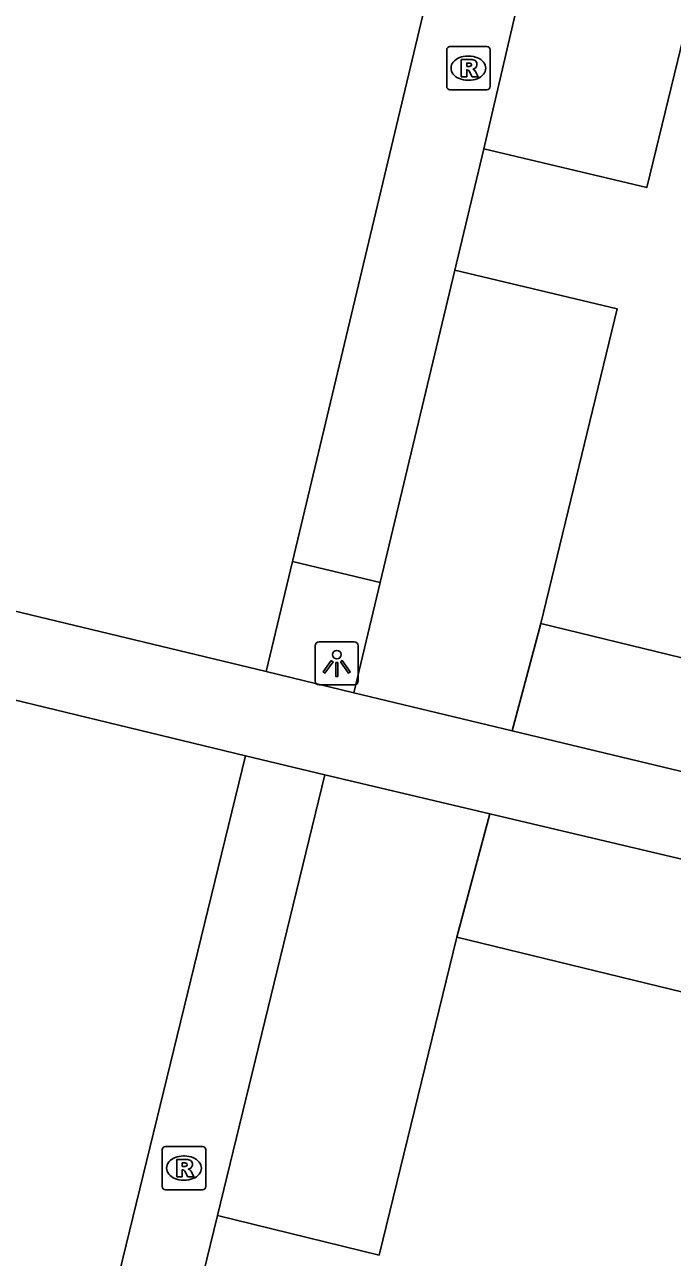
# Model space of a CAD drawing. Extents: x 162812 to 163818, y 381639 to 382470.
# Drawn here: x 163066.87 to 163081.81, y 382293.63 to 382322.09 of the extents above; entities that cross this region are included whole.
import ezdxf

# ---------------------------------------------------------------- set-up
doc = ezdxf.new("R2010")
doc.units = 0
for name, color, linetype in [('IMGEO_Erf', 7, 'Continuous'), ('IMGEO_Lichtpunt', 7, 'Continuous'), ('IMGEO_Pand', 7, 'Continuous'), ('IMGEO_Rioolput', 7, 'Continuous'), ('IMGEO_Voetpad_open', 7, 'Continuous')]:
    doc.layers.add(name, color=color, linetype=linetype)

msp = doc.modelspace()

# ---------------------------------------------------------------- linework, layer by layer
at = {"layer": 'IMGEO_Erf'}
for points in [[(163078.775, 382308.268), (163078.114, 382305.79)], [(163077.602, 382303.874), (163076.842, 382301.026)]]:
    msp.add_lwpolyline(points, dxfattribs=at)
at = {"layer": 'IMGEO_Lichtpunt'}
for p, q in [((163073.569, 382307.747), (163073.569, 382306.94)), ((163073.569, 382307.747), (163073.569, 382306.94)), ((163074.471, 382307.842), (163073.663, 382307.842)), ((163074.471, 382307.842), (163073.663, 382307.842)), ((163074.565, 382306.94), (163074.565, 382307.747)), ((163074.565, 382306.94), (163074.565, 382307.747)), ((163073.663, 382306.846), (163074.471, 382306.846)), ((163073.663, 382306.846), (163074.471, 382306.846))]:
    msp.add_line(p, q, dxfattribs=at)
for points in [[(163073.943, 382307.411), (163073.982, 382307.383), (163073.794, 382307.121), (163073.756, 382307.148), (163073.943, 382307.411)], [(163074.045, 382307.363), (163074.092, 382307.363), (163074.092, 382307.041), (163074.045, 382307.041), (163074.045, 382307.363)], [(163074.155, 382307.383), (163074.193, 382307.41), (163074.38, 382307.148), (163074.341, 382307.12), (163074.155, 382307.383)]]:
    msp.add_lwpolyline(points, dxfattribs=at)
msp.add_circle((163074.068, 382307.545), 0.0994, dxfattribs=at)
for centre, start, end in [((163073.663, 382307.747), 90, 180), ((163073.663, 382307.747), 90, 180), ((163074.471, 382307.747), 0, 90), ((163074.471, 382307.747), 0, 90), ((163073.663, 382306.94), 180, 270), ((163073.663, 382306.94), 180, 270), ((163074.471, 382306.94), 270, 0), ((163074.471, 382306.94), 270, 360)]:
    msp.add_arc(centre, 0.0946, start, end, dxfattribs=at)
at = {"layer": 'IMGEO_Pand'}
for points in [[(163082.925, 382325.322), (163081.222, 382318.327), (163077.463, 382319.223)], [(163077.463, 382319.223), (163076.795, 382316.421)], [(163076.795, 382316.421), (163080.542, 382315.527), (163078.775, 382308.268)], [(163078.775, 382308.268), (163084.719, 382306.821), (163084.652, 382306.547), (163085.931, 382306.236), (163086.158, 382306.473), (163088.014, 382306.022)], [(163076.842, 382301.026), (163075.048, 382293.685), (163071.315, 382294.597)], [(163086.227, 382298.73), (163084.297, 382299.201), (163084.377, 382299.528), (163083.02, 382299.859), (163082.941, 382299.537), (163076.842, 382301.026)], [(163071.315, 382294.597), (163070.655, 382291.891)]]:
    msp.add_lwpolyline(points, dxfattribs=at)
at = {"layer": 'IMGEO_Rioolput'}
for p, q in [((163076.606, 382320.657), (163076.606, 382321.509)), ((163076.681, 382321.583), (163077.533, 382321.583)), ((163077.607, 382321.509), (163077.607, 382320.657)), ((163077.094, 382321.363), (163077.119, 382321.363)), ((163077.533, 382320.583), (163076.681, 382320.583)), ((163077.117, 382320.803), (163077.092, 382320.803)), ((163070.042, 382295.267), (163070.042, 382296.119)), ((163070.117, 382296.193), (163070.969, 382296.193)), ((163071.043, 382296.119), (163071.043, 382295.267)), ((163070.53, 382295.973), (163070.555, 382295.973)), ((163070.553, 382295.413), (163070.528, 382295.413)), ((163070.969, 382295.193), (163070.117, 382295.193))]:
    msp.add_line(p, q, dxfattribs=at)
for points in [[(163076.606, 382320.657), (163076.606, 382321.509)], [(163076.681, 382321.583), (163077.533, 382321.583)], [(163077.607, 382321.509), (163077.607, 382320.657)], [(163077.195, 382321.281), (163076.943, 382321.283), (163076.943, 382320.883)], [(163077.121, 382321.202), (163077.067, 382321.202), (163077.067, 382321.121)], [(163077.067, 382321.121), (163077.119, 382321.121)], [(163076.943, 382320.883), (163077.067, 382320.883), (163077.067, 382321.045), (163077.078, 382321.045)], [(163077.125, 382321.016), (163077.196, 382320.883), (163077.336, 382320.883), (163077.271, 382321.009)], [(163077.533, 382320.583), (163076.681, 382320.583)], [(163070.042, 382295.267), (163070.042, 382296.119)], [(163070.117, 382296.193), (163070.969, 382296.193)], [(163071.043, 382296.119), (163071.043, 382295.267)], [(163070.631, 382295.891), (163070.379, 382295.893), (163070.379, 382295.493)], [(163070.557, 382295.812), (163070.503, 382295.812), (163070.503, 382295.731)], [(163070.379, 382295.493), (163070.503, 382295.493), (163070.503, 382295.655), (163070.514, 382295.655)], [(163070.503, 382295.731), (163070.555, 382295.731)], [(163070.561, 382295.626), (163070.632, 382295.493), (163070.772, 382295.493), (163070.707, 382295.619)], [(163070.969, 382295.193), (163070.117, 382295.193)]]:
    msp.add_lwpolyline(points, dxfattribs=at)
for centre, radius, start, end in [((163076.683, 382321.507), 0.0765, 91.552, 178.448), ((163076.683, 382321.507), 0.0765, 91.552, 178.448), ((163077.531, 382321.507), 0.0765, 1.552, 88.448), ((163077.531, 382321.507), 0.0765, 1.552, 88.448), ((163077.103, 382321.31), 0.19, 274.7715, 282.9687), ((163077.127, 382321.106), 0.0964, 77.0061, 93.1865), ((163077.141, 382321.163), 0.0378, 276.6634, 79.6772), ((163077.194, 382321.171), 0.109, 350.3612, 89.416), ((163077.192, 382321.171), 0.112, 277.5842, 350.9817), ((163077.077, 382320.992), 0.0533, 26.0293, 88.6989), ((163077.176, 382320.956), 0.108, 29.5134, 73.7905), ((163076.683, 382320.659), 0.0765, 181.552, 268.448), ((163076.683, 382320.659), 0.0765, 181.552, 268.448), ((163077.531, 382320.659), 0.0765, 271.552, 358.448), ((163077.531, 382320.659), 0.0765, 271.552, 358.448), ((163070.119, 382296.117), 0.0765, 91.552, 178.448), ((163070.119, 382296.117), 0.0765, 91.552, 178.448), ((163070.967, 382296.117), 0.0765, 1.552, 88.448), ((163070.967, 382296.117), 0.0765, 1.552, 88.448), ((163070.563, 382295.716), 0.0964, 77.0061, 93.1865), ((163070.577, 382295.773), 0.0378, 276.6634, 79.6772), ((163070.63, 382295.781), 0.109, 350.3612, 89.416), ((163070.513, 382295.602), 0.0533, 26.0293, 88.6989), ((163070.539, 382295.92), 0.19, 274.7715, 282.9687), ((163070.628, 382295.781), 0.112, 277.5842, 350.9817), ((163070.612, 382295.566), 0.108, 29.5134, 73.7905), ((163070.119, 382295.269), 0.0765, 181.552, 268.448), ((163070.119, 382295.269), 0.0765, 181.552, 268.448), ((163070.967, 382295.269), 0.0765, 271.552, 358.448), ((163070.967, 382295.269), 0.0765, 271.552, 358.448)]:
    msp.add_arc(centre, radius, start, end, dxfattribs=at)
for centre, major_axis, ratio, start_param, end_param in [((163077.093, 382321.083), (-0.387, 0.002), 0.722429, 4.712389, 7.853982), ((163077.118, 382321.083), (-0.39, 0.002), 0.717154, 1.570796, 4.712389), ((163070.529, 382295.693), (-0.387, 0.002), 0.722429, 4.712389, 7.853982), ((163070.554, 382295.693), (-0.39, 0.002), 0.717154, 1.570796, 4.712389)]:
    msp.add_ellipse(centre, major_axis=major_axis, ratio=ratio, start_param=start_param, end_param=end_param, dxfattribs=at)
at = {"layer": 'IMGEO_Voetpad_open'}
for points in [[(163080.732, 382333.247), (163078.774, 382333.702), (163073.044, 382309.695)], [(163077.463, 382319.223), (163080.732, 382333.247)], [(163075.074, 382309.213), (163076.795, 382316.421)], [(163047.148, 382313.237), (163050.064, 382312.535), (163072.437, 382307.153)], [(163071.966, 382305.208), (163049.551, 382310.636), (163046.613, 382311.37)], [(163073.044, 382309.695), (163072.437, 382307.153)], [(163075.074, 382309.213), (163073.044, 382309.695)], [(163074.466, 382306.666), (163075.074, 382309.213)], [(163072.437, 382307.153), (163074.466, 382306.666)], [(163074.466, 382306.666), (163078.114, 382305.79)], [(163078.114, 382305.79), (163087.41, 382303.559)], [(163071.966, 382305.208), (163058.483, 382250), (163052.509, 382225.538), (163054.451, 382225.06)], [(163073.795, 382304.774), (163071.966, 382305.208)], [(163071.315, 382294.597), (163073.795, 382304.774)], [(163077.602, 382303.874), (163073.795, 382304.774)], [(163086.946, 382301.665), (163077.602, 382303.874)]]:
    msp.add_lwpolyline(points, dxfattribs=at)

doc.saveas('drawing.dxf')
